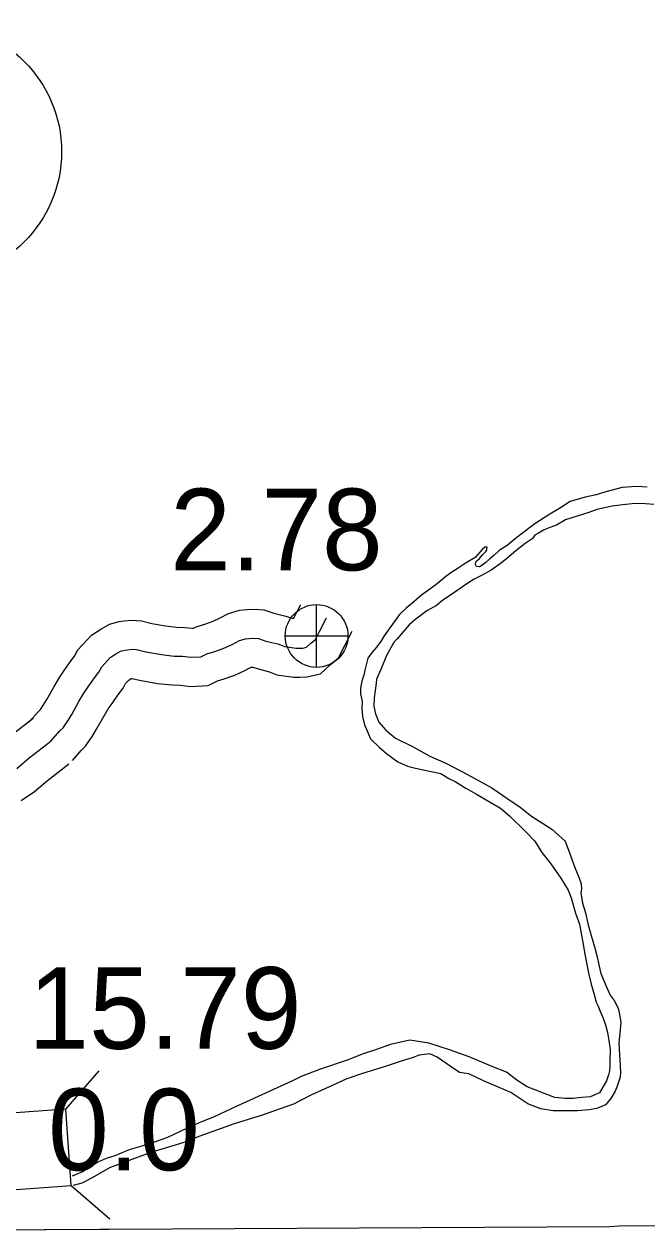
# Model space of a CAD drawing. Extents: x 31699 to 244310, y -8841 to 11474.
# Drawn here: x 148000.3 to 148215.2, y -2185.5 to -1769.6 of the extents above; entities that cross this region are included whole.
import ezdxf

# ---------------------------------------------------------------- set-up
doc = ezdxf.new("R2010")
doc.units = 0
for name, color, linetype in [('B_Logo', 7, 'Continuous'), ('Level 21', 7, 'Continuous'), ('Level 55', 7, 'Continuous'), ('R_Border Notes', 7, 'Continuous'), ('R_Draft', 7, 'Continuous'), ('R_Logo', 7, 'Continuous'), ('R_XS_EARTHWORK_STAGE1', 7, 'Continuous'), ('S_WALL', 7, 'Continuous'), ('S_WALL_ANNOT', 7, 'Continuous')]:
    doc.layers.add(name, color=color, linetype=linetype)

msp = doc.modelspace()

# ---------------------------------------------------------------- linework, layer by layer
at = {"layer": 'B_Logo'}
for points in [[(148009.52, -2016.88), (148012.66, -2013.37), (148013.71, -2012.29), (148015.34, -2009.87), (148016.71, -2007.71), (148019.18, -2003.28), (148020.87, -2000.39), (148022.38, -1998.23), (148024.53, -1995.07), (148026.03, -1993.18), (148027.07, -1991.23), (148030.02, -1988.05), (148031.94, -1986.83), (148033.59, -1985.87), (148034.98, -1985.52), (148036.04, -1985.37), (148037.51, -1985.22), (148039.1, -1985.33), (148042.24, -1986.15), (148047.71, -1987.08), (148052.11, -1987.55), (148054.97, -1987.64), (148057.97, -1988), (148061.23, -1987.82), (148063.35, -1986.79), (148066.13, -1985.95), (148069.24, -1984.84), (148072.09, -1983.54), (148074.6, -1982.24), (148076.65, -1981.61), (148077.91, -1981.46), (148079.38, -1981.44), (148081.11, -1981.55), (148083.72, -1982.38), (148087.79, -1983.39), (148088.72, -1983.71), (148090.13, -1984.29), (148094.2, -1984.83), (148095.26, -1984.88), (148096.39, -1984.8), (148097.72, -1984.52), (148099.23, -1983.1), (148100.81, -1981.81), (148102.17, -1979.12), (148104.64, -1974.35)], [(147997.8, -2026.32), (148002.01, -2022.72), (148009.52, -2016.88)]]:
    msp.add_lwpolyline(points, dxfattribs=at)
at = {"layer": 'Level 21'}
for p, q in [((148101.2, -1991.47), (148101.2, -1969.8)), ((148090.36, -1980.63), (148112.03, -1980.63))]:
    msp.add_line(p, q, dxfattribs=at)
msp.add_circle((148101.2, -1980.63), 10.83, dxfattribs=at)
at = {"layer": 'Level 55'}
for points in [[(148002.07, -2010.21), (148005.35, -2006.55), (148005.92, -2005.97), (148006.98, -2004.39), (148008.12, -2002.6), (148010.5, -1998.32), (148012.44, -1995), (148014.14, -1992.56), (148016.47, -1989.13), (148017.64, -1987.66), (148018.86, -1985.38), (148023.56, -1980.32), (148026.73, -1978.29), (148029.78, -1976.52), (148033.06, -1975.69), (148034.83, -1975.44), (148037.33, -1975.18), (148040.74, -1975.42), (148044.35, -1976.37), (148049.08, -1977.17), (148052.81, -1977.57), (148055.73, -1977.66), (148058.3, -1977.97), (148058.67, -1977.95), (148059.69, -1977.45), (148063.01, -1976.45), (148065.47, -1975.57), (148067.7, -1974.55), (148070.8, -1972.94), (148074.58, -1971.78), (148077.25, -1971.46), (148079.62, -1971.43), (148082.97, -1971.64), (148086.44, -1972.75), (148090.62, -1973.79), (148092.26, -1974.35), (148092.75, -1974.55), (148093.24, -1974.62), (148093.27, -1974.56), (148095.75, -1969.76)], [(148016.96, -2023.56), (148019.98, -2020.2), (148021.51, -2018.62), (148023.71, -2015.34), (148025.31, -2012.83), (148027.87, -2008.23), (148029.31, -2005.78), (148030.61, -2003.9), (148032.58, -2001.01), (148034.43, -1998.69), (148035.28, -1997.08), (148036.49, -1995.79), (148037.15, -1995.37), (148037.27, -1995.3), (148037.57, -1995.26), (148040.14, -1995.94), (148046.34, -1996.99), (148051.41, -1997.53), (148054.21, -1997.62), (148057.65, -1998.03), (148063.79, -1997.7), (148067, -1996.14), (148069.25, -1995.46), (148073.02, -1994.11), (148076.48, -1992.52), (148078.39, -1991.53), (148078.67, -1991.45), (148079.13, -1991.44), (148079.25, -1991.45), (148080.99, -1992), (148084.96, -1992.99), (148085.19, -1993.07), (148087.51, -1994.03), (148093.29, -1994.8), (148095.38, -1994.9), (148097.81, -1994.72), (148102.54, -1993.71), (148105.83, -1990.62), (148108.77, -1988.22), (148111.07, -1983.67), (148113.52, -1978.94)], [(147995.69, -2014.97), (148003.38, -2008.99)], [(147999.29, -2037.38), (148003.86, -2034.29), (148008.33, -2030.48), (148015.66, -2024.78)]]:
    msp.add_lwpolyline(points, dxfattribs=at)
at = {"layer": 'R_Border Notes'}
msp.add_circle((147969.23, -1813.56), 44, dxfattribs=at)
at = {"layer": 'R_Draft'}
for points in [[(148215.23, -1929.33), (148211.63, -1929.05), (148206.65, -1929.39), (148201.01, -1930.86), (148197.7, -1931.91), (148193.91, -1932.76), (148188.74, -1934.3), (148185.38, -1936.42), (148181.68, -1938.6), (148176.54, -1942.01), (148171.79, -1945.47), (148169.69, -1947.17), (148166.92, -1949.48), (148164.22, -1951.18), (148162.31, -1952.88), (148160.99, -1954.03), (148159.68, -1955.18), (148158.82, -1955.86), (148157.9, -1956.54), (148157.44, -1956.81), (148156.37, -1956.69), (148156.03, -1956.03), (148156.15, -1955.1), (148156.54, -1954.62), (148157.4, -1953.88), (148158.45, -1952.66), (148159.63, -1951.51), (148159.95, -1950.97), (148159.95, -1950.64), (148160.01, -1949.97), (148159.28, -1949.98), (148158.29, -1950.86), (148155.86, -1953.57), (148152.83, -1955.41), (148149.73, -1957.52), (148147.81, -1958.68), (148145.77, -1960.11), (148142.28, -1962.96), (148137.34, -1966.56), (148133.92, -1969.54), (148132.14, -1971.1), (148129.84, -1973.27), (148128.27, -1975.29), (148126.44, -1977.78), (148124.48, -1980.61), (148123.51, -1982.29), (148122.01, -1984.38), (148120.37, -1986.2), (148118.93, -1988.29), (148118.42, -1990.1), (148118.36, -1990.1), (148117.85, -1992.38), (148117.48, -1994.11), (148116.84, -1996.19), (148116.34, -1998.67), (148116.37, -2000.6), (148116.87, -2003.19), (148116.77, -2005.6), (148117.07, -2008.46), (148117.71, -2011.25), (148118.32, -2012.58), (148119.77, -2016.16), (148122.94, -2019.12), (148125.36, -2021.22), (148129.26, -2024.03), (148132.54, -2025.59), (148135.28, -2026.22), (148137.95, -2026.85), (148144.02, -2028.03), (148146.77, -2029.79), (148149.05, -2030.89), (148152.74, -2033.11), (148156.36, -2035.2), (148161.05, -2037.93), (148164.61, -2040.02), (148167.7, -2042.64), (148173.43, -2048.17), (148176.47, -2051.46), (148178.92, -2055.29), (148182.03, -2059.25), (148185.49, -2064.21), (148187.95, -2068.37)], [(148217.57, -1935.24), (148214.64, -1935.08), (148211.11, -1934.93), (148206.86, -1935.39), (148203.21, -1935.9), (148197.83, -1936.98), (148195.12, -1938.02), (148187.1, -1940.59), (148184, -1942.44), (148181.68, -1943.27), (148179.49, -1944.1), (148177.71, -1945.19), (148176.52, -1945.88), (148176.07, -1946.55), (148175.61, -1947.09), (148173.17, -1948.72), (148169.94, -1951.24), (148166.85, -1953.95), (148164.94, -1955.37), (148161.44, -1957.89), (148158.08, -1959.74), (148155.3, -1961.11), (148152.66, -1962.88), (148147.72, -1966.28), (148144.75, -1968.33), (148142.51, -1970.09), (148139.27, -1972), (148134.92, -1975.13), (148133.08, -1976.82), (148129.02, -1981.68), (148127.91, -1982.7), (148125.37, -1987.4), (148123.31, -1992.23), (148121.89, -1995.59), (148121.77, -1996.92), (148121.04, -2001.94), (148120.95, -2004.87), (148121.52, -2007.53), (148122.69, -2010.38), (148125.05, -2013.09), (148128.42, -2015.91), (148134.25, -2018.76), (148140.21, -2022.15), (148145.97, -2024.67), (148153.21, -2028.44), (148161.65, -2033.05), (148167.23, -2036.85), (148171.46, -2039.72), (148175.36, -2042.8), (148182.41, -2047.31), (148186.92, -2051.45), (148188.85, -2056.42), (148190.3, -2060.54), (148191.68, -2063.85), (148192.51, -2066.11), (148192.6, -2068.04), (148192.42, -2069.25), (148192.93, -2072.84), (148193.97, -2076.16), (148194.75, -2079.88), (148195.94, -2084), (148197.27, -2088.72), (148198.03, -2091.31), (148198.6, -2094.04), (148199.31, -2097.1), (148201.16, -2101.41), (148202.54, -2104.59), (148203.83, -2106.44), (148205.19, -2109.09), (148205.75, -2111.15), (148206.12, -2113.94), (148205.77, -2117.68), (148205.49, -2120.95), (148205.74, -2125.15), (148205.99, -2128.68), (148206.03, -2131.62)], [(148187.95, -2068.37), (148188.98, -2071.03), (148190.58, -2076.27), (148191.9, -2080.06), (148193.05, -2086.44), (148193.76, -2090.37), (148194.41, -2094.03), (148195.12, -2097.42), (148195.9, -2100.74), (148196.94, -2104.27), (148197.71, -2106.92), (148198.33, -2108.38), (148198.95, -2109.84), (148199.98, -2112.23), (148200.88, -2114.75), (148201.51, -2117.41), (148202.08, -2120.2), (148202.46, -2123.26), (148202.37, -2127.13), (148202.4, -2129), (148202.22, -2130.67), (148201.91, -2132.08), (148201.2, -2134.15), (148198.8, -2138.19), (148195.62, -2139.63), (148192.76, -2139.87), (148189.64, -2140.25), (148186.91, -2140.22), (148183.38, -2139.8), (148180.04, -2138.58), (148176.22, -2137.1), (148173.82, -2136.2), (148170.26, -2133.85), (148166.76, -2131.09), (148162.01, -2129.23), (148153.78, -2125.81), (148147.03, -2123.36), (148139.94, -2121.06), (148133.34, -2120.02), (148126.64, -2121.58), (148121.54, -2123.38), (148117.3, -2124.78), (148111.74, -2126.99), (148102.2, -2130.25), (148095.91, -2132.61), (148092.61, -2134.26), (148085.07, -2137.69), (148078.32, -2140.72), (148073.69, -2142.85), (148065.82, -2146.5), (148061.45, -2148.23), (148056.36, -2150.5), (148049.81, -2153.66), (148043.85, -2155.74), (148040.14, -2156.86), (148036.89, -2157.84), (148033.98, -2158.94), (148031.53, -2159.98), (148028.55, -2160.89), (148025.44, -2162.26), (148023, -2164.03), (148020.42, -2165.53), (148016.86, -2166.98)], [(148206.03, -2131.62), (148205.78, -2133.16), (148204.95, -2135.9), (148204.25, -2137.65), (148202.68, -2140.2), (148200.85, -2142.36), (148197.87, -2143.67), (148195.28, -2144.11), (148191.23, -2144.43), (148187.57, -2144.48), (148182.84, -2144.48), (148178.51, -2143.8), (148174.03, -2142), (148168.25, -2138.08), (148158.82, -2134.14), (148153.73, -2131.74), (148150.53, -2131.25), (148147.3, -2129.1), (148142.8, -2125.89), (148140.32, -2124.79), (148136.6, -2125.24), (148134.22, -2126.14), (148130.71, -2127.19), (148124.22, -2129.42), (148117.06, -2131.58), (148111.63, -2133.46), (148106.07, -2135.94), (148099.26, -2139.1), (148093.18, -2142.12), (148082.12, -2146.01), (148072.77, -2148.94), (148060.92, -2153.24), (148055.36, -2155.38), (148048.6, -2157.41), (148044.29, -2158.67), (148039.59, -2160.47), (148034.36, -2162.34), (148029.72, -2164.14), (148023.71, -2167.56), (148020.21, -2169.41), (148017.15, -2170.24)]]:
    msp.add_lwpolyline(points, dxfattribs=at)
at = {"layer": 'R_Logo'}
for points in [[(147987.77, -2185.52), (148026.35, -2185.26), (148029.61, -2185.22), (148202.28, -2184.36), (148205.6, -2184.18), (148378.21, -2183.46), (148380.81, -2183.76), (148554.28, -2183.16), (148730.28, -2182.73), (148740.46, -2182.45)], [(147989.12, -2185.52), (148026.35, -2185.26), (148029.61, -2185.22), (148202.28, -2184.36), (148205.6, -2184.18), (148378.21, -2183.46), (148380.81, -2183.76), (148554.28, -2183.16), (148730.28, -2182.73), (148740.46, -2182.45)]]:
    msp.add_lwpolyline(points, dxfattribs=at)
at = {"layer": 'R_XS_EARTHWORK_STAGE1'}
for p, q in [((148014.64, -2143.91), (148026.15, -2130.6)), ((148016.55, -2170.24), (148029.86, -2181.75))]:
    msp.add_line(p, q, dxfattribs=at)
msp.add_lwpolyline([(148014.64, -2143.91), (147935.65, -2149.65), (147937.56, -2175.98), (148016.55, -2170.24)], close=True, dxfattribs=at)

# ---------------------------------------------------------------- texts
at = {"layer": 'S_WALL'}
msp.add_text('15.79', height=28.16, dxfattribs=at).set_placement((148001.76, -2123.06))
at = {"layer": 'S_WALL_ANNOT'}
for s, p in [('2.78', (148050.71, -1957.99)), ('0.0', (148008.56, -2164.96))]:
    msp.add_text(s, height=28.16, dxfattribs=at).set_placement(p)

doc.saveas('drawing.dxf')
